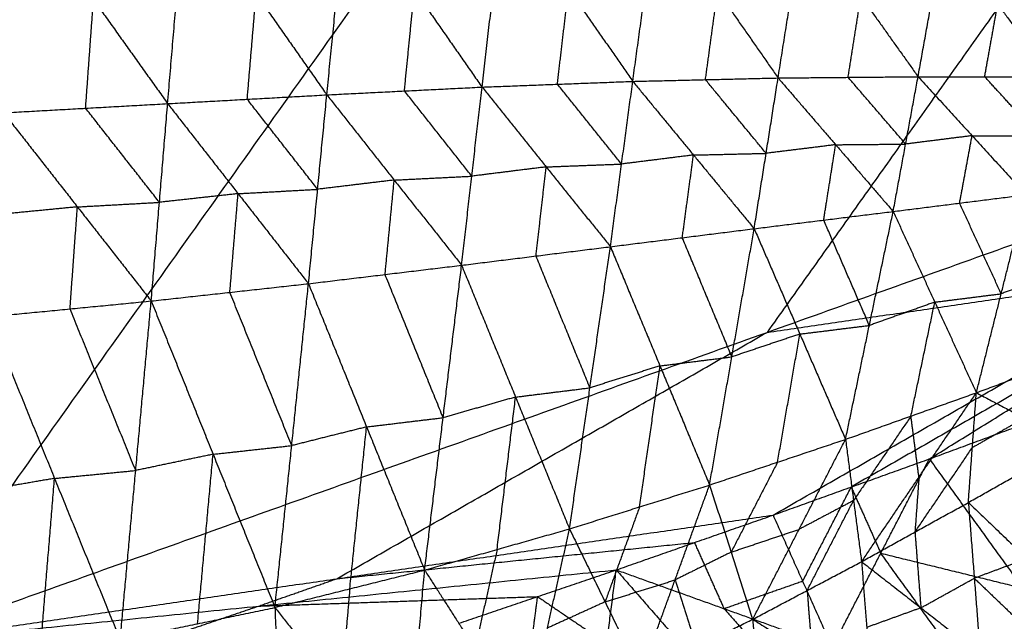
# Model space of a CAD drawing. Header units: millimetres. Extents: x -106 to 110, y -96 to 120.
# Tile 480 of 656: x 31.47 to 36.71, y -83.57 to -80.37. Entities that reach past the tile are written whole.
import ezdxf

# ---------------------------------------------------------------- set-up
doc = ezdxf.new("R2010")
doc.units = ezdxf.units.MM
doc.header["$MEASUREMENT"] = 0
doc.layers.add('Default', color=7, linetype='Continuous', true_color=0x000000)

msp = doc.modelspace()

# ---------------------------------------------------------------- linework, layer by layer
at = {"layer": 'Default'}
for points in [[(30.8318, -83.6863, 12.0172), (34.1822, -78.9754, 10.5669), (37.5326, -74.2645, 9.1165)], [(38.7996, -77.3233, 10.5669), (37.1244, -79.6787, 11.292), (35.4492, -82.0342, 12.0172)], [(34.1822, -78.9754, 10.5669), (32.0264, -79.7468, 10.5669), (29.8707, -80.5181, 10.5669)], [(31.4638, -79.7069, 4.4208), (31.8592, -80.2608, 4.8028), (32.2545, -80.8148, 5.1849)], [(32.2545, -80.8148, 5.1849), (32.3019, -80.2545, 4.9135), (32.3493, -79.6942, 4.6421)], [(32.3493, -79.6942, 4.6421), (32.7261, -80.231, 5.0265), (33.1029, -80.7679, 5.4108)], [(33.1029, -80.7679, 5.4108), (33.1562, -80.2309, 5.1497), (33.2096, -79.6938, 4.8885)], [(33.2096, -79.6938, 4.8885), (33.5698, -80.2101, 5.2742), (33.93, -80.7265, 5.6598)], [(33.93, -80.7265, 5.6598), (33.9894, -80.219, 5.4119), (34.0488, -79.7115, 5.164)], [(34.0488, -79.7115, 5.164), (34.3912, -80.2038, 5.5489), (34.7336, -80.696, 5.9339)], [(34.7336, -80.696, 5.9339), (34.7982, -80.2243, 5.7021), (34.8628, -79.7526, 5.4704)], [(34.8628, -79.7526, 5.4704), (35.1856, -80.2152, 5.8513), (35.5083, -80.6778, 6.2321)], [(35.5083, -80.6778, 6.2321), (35.5765, -80.247, 6.019), (35.6447, -79.8162, 5.806)], [(35.6447, -79.8162, 5.806), (35.9496, -80.2436, 6.181), (36.2544, -80.6711, 6.556)], [(36.2544, -80.6711, 6.556), (36.324, -80.2847, 6.3635), (36.3935, -79.8983, 6.171)], [(36.3935, -79.8983, 6.171), (36.6788, -80.2848, 6.5366), (36.9641, -80.6713, 6.9022)], [(32.6787, -80.7913, 5.2978), (32.7024, -80.5112, 5.1622), (32.7261, -80.231, 5.0265)], [(33.5164, -80.7472, 5.5353), (33.5431, -80.4787, 5.4047), (33.5698, -80.2101, 5.2742)], [(34.3318, -80.7112, 5.7968), (34.3615, -80.4575, 5.6729), (34.3912, -80.2038, 5.5489)], [(35.121, -80.6869, 6.083), (35.1533, -80.4511, 5.9671), (35.1856, -80.2152, 5.8513)], [(31.8173, -80.8392, 5.0818), (31.8382, -80.55, 4.9423), (31.8592, -80.2608, 4.8028)], [(35.8814, -80.6744, 6.3941), (35.9155, -80.459, 6.2875), (35.9496, -80.2436, 6.181)], [(36.6093, -80.6712, 6.7291), (36.6441, -80.478, 6.6328), (36.6788, -80.2848, 6.5366)], [(30.8318, -83.6863, 12.0172), (35.4492, -82.0342, 12.0172), (40.0666, -80.3821, 12.0172)], [(35.4813, -83.0083, 12.4242), (37.7739, -81.6952, 12.2207), (40.0666, -80.3821, 12.0172)], [(36.3144, -82.7088, 12.4242), (38.1905, -81.5454, 12.2207), (40.0666, -80.3821, 12.0172)], [(33.93, -80.7265, 5.6598), (34.3318, -80.7112, 5.7968), (34.7336, -80.696, 5.9339)], [(34.674, -81.1367, 6.2272), (34.5029, -80.924, 6.012), (34.3318, -80.7112, 5.7968)], [(34.6144, -81.5775, 6.5206), (34.674, -81.1367, 6.2272), (34.7336, -80.696, 5.9339)], [(34.7336, -80.696, 5.9339), (35.121, -80.6869, 6.083), (35.5083, -80.6778, 6.2321)], [(34.7336, -80.696, 5.9339), (35.0572, -81.0887, 6.3528), (35.3807, -81.4814, 6.7718)], [(35.4445, -81.0796, 6.502), (35.2827, -80.8833, 6.2925), (35.121, -80.6869, 6.083)], [(35.3807, -81.4814, 6.7718), (35.4445, -81.0796, 6.502), (35.5083, -80.6778, 6.2321)], [(35.5083, -80.6778, 6.2321), (35.8814, -80.6744, 6.3941), (36.2544, -80.6711, 6.556)], [(35.5083, -80.6778, 6.2321), (35.815, -81.0338, 6.6379), (36.1217, -81.3897, 7.0438)], [(36.1881, -81.0304, 6.7999), (36.0347, -80.8524, 6.597), (35.8814, -80.6744, 6.3941)], [(36.1217, -81.3897, 7.0438), (36.1881, -81.0304, 6.7999), (36.2544, -80.6711, 6.556)], [(36.2544, -80.6711, 6.556), (36.5421, -80.9857, 6.9449), (36.8297, -81.3004, 7.3338)], [(36.2544, -80.6711, 6.556), (36.6093, -80.6712, 6.7291), (36.9641, -80.6713, 6.9022)], [(36.8969, -80.9859, 7.118), (36.7531, -80.8285, 6.9235), (36.6093, -80.6712, 6.7291)], [(32.2545, -80.8148, 5.1849), (32.6787, -80.7913, 5.2978), (33.1029, -80.7679, 5.4108)], [(33.0052, -81.7746, 6.0722), (33.054, -81.2713, 5.7415), (33.1029, -80.7679, 5.4108)], [(33.1029, -80.7679, 5.4108), (33.5164, -80.7472, 5.5353), (33.93, -80.7265, 5.6598)], [(33.1029, -80.7679, 5.4108), (33.4621, -81.2221, 5.8491), (33.8213, -81.6763, 6.2874)], [(33.8757, -81.2014, 5.9736), (33.696, -80.9743, 5.7545), (33.5164, -80.7472, 5.5353)], [(33.8213, -81.6763, 6.2874), (33.8757, -81.2014, 5.9736), (33.93, -80.7265, 5.6598)], [(33.93, -80.7265, 5.6598), (34.2722, -81.152, 6.0902), (34.6144, -81.5775, 6.5206)], [(31.3801, -80.8635, 4.9787), (31.8173, -80.8392, 5.0818), (32.2545, -80.8148, 5.1849)], [(32.1668, -81.8668, 5.8728), (32.2107, -81.3408, 5.5288), (32.2545, -80.8148, 5.1849)], [(32.2545, -80.8148, 5.1849), (32.6299, -81.2947, 5.6285), (33.0052, -81.7746, 6.0722)], [(33.054, -81.2713, 5.7415), (32.8664, -81.0313, 5.5197), (32.6787, -80.7913, 5.2978)], [(31.3801, -80.8635, 4.9787), (31.7735, -81.3652, 5.4257), (32.1668, -81.8668, 5.8728)], [(32.2107, -81.3408, 5.5288), (32.014, -81.09, 5.3053), (31.8173, -80.8392, 5.0818)], [(35.815, -81.0338, 6.6379), (36.0015, -81.0321, 6.7189), (36.1881, -81.0304, 6.7999)], [(36.5421, -80.9857, 6.9449), (36.3651, -81.008, 6.8724), (36.1881, -81.0304, 6.7999)], [(36.4757, -81.345, 7.1888), (36.5089, -81.1654, 7.0669), (36.5421, -80.9857, 6.9449)], [(36.5421, -80.9857, 6.9449), (36.7195, -80.9858, 7.0315), (36.8969, -80.9859, 7.118)], [(35.0572, -81.0887, 6.3528), (35.2508, -81.0842, 6.4274), (35.4445, -81.0796, 6.502)], [(35.815, -81.0338, 6.6379), (35.6298, -81.0567, 6.5699), (35.4445, -81.0796, 6.502)], [(35.7512, -81.4355, 6.9078), (35.7831, -81.2346, 6.7729), (35.815, -81.0338, 6.6379)], [(35.0572, -81.0887, 6.3528), (34.8656, -81.1127, 6.29), (34.674, -81.1367, 6.2272)], [(34.9976, -81.5294, 6.6462), (35.0274, -81.3091, 6.4995), (35.0572, -81.0887, 6.3528)], [(34.2722, -81.152, 6.0902), (34.0739, -81.1767, 6.0319), (33.8757, -81.2014, 5.9736)], [(34.2179, -81.6269, 6.404), (34.245, -81.3894, 6.2471), (34.2722, -81.152, 6.0902)], [(34.2722, -81.152, 6.0902), (34.4731, -81.1443, 6.1587), (34.674, -81.1367, 6.2272)], [(33.4621, -81.2221, 5.8491), (33.2581, -81.2467, 5.7953), (33.054, -81.2713, 5.7415)], [(33.4133, -81.7255, 6.1798), (33.4377, -81.4738, 6.0145), (33.4621, -81.2221, 5.8491)], [(33.4621, -81.2221, 5.8491), (33.6689, -81.2117, 5.9114), (33.8757, -81.2014, 5.9736)], [(32.6299, -81.2947, 5.6285), (32.842, -81.283, 5.685), (33.054, -81.2713, 5.7415)], [(31.7735, -81.3652, 5.4257), (31.9921, -81.353, 5.4773), (32.2107, -81.3408, 5.5288)], [(32.6299, -81.2947, 5.6285), (32.4203, -81.3178, 5.5787), (32.2107, -81.3408, 5.5288)], [(32.586, -81.8207, 5.9725), (32.608, -81.5577, 5.8005), (32.6299, -81.2947, 5.6285)], [(36.1217, -81.3897, 7.0438), (36.4757, -81.345, 7.1888), (36.8297, -81.3004, 7.3338)], [(36.6973, -81.8283, 7.9147), (36.5865, -81.5867, 7.5517), (36.4757, -81.345, 7.1888)], [(36.565, -82.3562, 8.4956), (36.6973, -81.8283, 7.9147), (36.8297, -81.3004, 7.3338)], [(31.7735, -81.3652, 5.4257), (31.5571, -81.3862, 5.3792), (31.3408, -81.4072, 5.3327)], [(31.7342, -81.9089, 5.7798), (31.7538, -81.637, 5.6027), (31.7735, -81.3652, 5.4257)], [(35.3807, -81.4814, 6.7718), (35.7512, -81.4355, 6.9078), (36.1217, -81.3897, 7.0438)], [(35.8677, -82.6046, 8.3578), (35.9947, -81.9971, 7.7008), (36.1217, -81.3897, 7.0438)], [(36.1217, -81.3897, 7.0438), (36.3433, -81.8729, 7.7697), (36.565, -82.3562, 8.4956)], [(35.9947, -81.9971, 7.7008), (35.873, -81.7163, 7.3043), (35.7512, -81.4355, 6.9078)], [(34.6144, -81.5775, 6.5206), (34.9976, -81.5294, 6.6462), (35.3807, -81.4814, 6.7718)], [(35.143, -82.8478, 8.2271), (35.2618, -82.1646, 7.4995), (35.3807, -81.4814, 6.7718)], [(35.3807, -81.4814, 6.7718), (35.6242, -82.043, 7.5648), (35.8677, -82.6046, 8.3578)], [(35.2618, -82.1646, 7.4995), (35.1297, -81.847, 7.0728), (34.9976, -81.5294, 6.6462)], [(38.1905, -81.5454, 12.2207), (37.0441, -82.202, 12.3225), (35.8978, -82.8586, 12.4242)], [(33.8213, -81.6763, 6.2874), (34.2179, -81.6269, 6.404), (34.6144, -81.5775, 6.5206)], [(34.3965, -83.0817, 8.1032), (34.5055, -82.3296, 7.3119), (34.6144, -81.5775, 6.5206)], [(34.6144, -81.5775, 6.5206), (34.8787, -82.2126, 7.3739), (35.143, -82.8478, 8.2271)], [(34.5055, -82.3296, 7.3119), (34.3617, -81.9782, 6.8579), (34.2179, -81.6269, 6.404)], [(33.0052, -81.7746, 6.0722), (33.4133, -81.7255, 6.1798), (33.8213, -81.6763, 6.2874)], [(33.6242, -83.3014, 7.9818), (33.7228, -82.4888, 7.1346), (33.8213, -81.6763, 6.2874)], [(33.8213, -81.6763, 6.2874), (34.1089, -82.379, 7.1953), (34.3965, -83.0817, 8.1032)], [(35.4492, -82.0342, 12.0172), (36.6115, -81.8647, 12.1189), (37.7739, -81.6952, 12.2207)], [(37.0333, -81.7026, 7.9873), (36.8653, -81.7654, 7.951), (36.6973, -81.8283, 7.9147)], [(33.7228, -82.4888, 7.1346), (33.568, -82.1071, 6.6572), (33.4133, -81.7255, 6.1798)], [(32.1668, -81.8668, 5.8728), (32.586, -81.8207, 5.9725), (33.0052, -81.7746, 6.0722)], [(32.8264, -83.5008, 7.8608), (32.9158, -82.6377, 6.9665), (33.0052, -81.7746, 6.0722)], [(33.0052, -81.7746, 6.0722), (33.3147, -82.538, 7.027), (33.6242, -83.3014, 7.9818)], [(31.3015, -81.9509, 5.6868), (31.7342, -81.9089, 5.7798), (32.1668, -81.8668, 5.8728)], [(32.0016, -83.674, 7.7373), (32.0842, -82.7704, 6.805), (32.1668, -81.8668, 5.8728)], [(32.1668, -81.8668, 5.8728), (32.4966, -82.6838, 6.8668), (32.8264, -83.5008, 7.8608)], [(32.9158, -82.6377, 6.9665), (32.7509, -82.2292, 6.4695), (32.586, -81.8207, 5.9725)], [(36.3433, -81.8729, 7.7697), (36.5203, -81.8506, 7.8422), (36.6973, -81.8283, 7.9147)], [(32.0842, -82.7704, 6.805), (31.9092, -82.3396, 6.2924), (31.7342, -81.9089, 5.7798)], [(36.3433, -81.8729, 7.7697), (36.169, -81.935, 7.7352), (35.9947, -81.9971, 7.7008)], [(36.2163, -82.4804, 8.4267), (36.2798, -82.1767, 8.0982), (36.3433, -81.8729, 7.7697)], [(31.3015, -81.9509, 5.6868), (31.6516, -82.8125, 6.712), (32.0016, -83.674, 7.7373)], [(35.6242, -82.043, 7.5648), (35.8095, -82.0201, 7.6328), (35.9947, -81.9971, 7.7008)], [(33.1565, -83.3473, 12.2207), (34.3028, -82.6907, 12.1189), (35.4492, -82.0342, 12.0172)], [(35.6242, -82.043, 7.5648), (35.443, -82.1038, 7.5321), (35.2618, -82.1646, 7.4995)], [(35.5054, -82.7262, 8.2925), (35.5648, -82.3846, 7.9286), (35.6242, -82.043, 7.5648)], [(36.565, -82.3562, 8.4956), (36.9009, -82.2304, 8.5682), (37.2368, -82.1047, 8.6408)], [(34.8787, -82.2126, 7.3739), (35.0703, -82.1886, 7.4367), (35.2618, -82.1646, 7.4995)], [(34.8787, -82.2126, 7.3739), (34.6921, -82.2711, 7.3429), (34.5055, -82.3296, 7.3119)], [(34.7698, -82.9647, 8.1651), (34.8242, -82.5887, 7.7695), (34.8787, -82.2126, 7.3739)], [(34.1089, -82.379, 7.1953), (34.3072, -82.3543, 7.2536), (34.5055, -82.3296, 7.3119)], [(34.1089, -82.379, 7.1953), (33.9159, -82.4339, 7.1649), (33.7228, -82.4888, 7.1346)], [(34.0104, -83.1915, 8.0425), (34.0597, -82.7853, 7.6189), (34.1089, -82.379, 7.1953)], [(35.8677, -82.6046, 8.3578), (36.2163, -82.4804, 8.4267), (36.565, -82.3562, 8.4956)], [(35.953, -83.2565, 10.071), (36.259, -82.8063, 9.2833), (36.565, -82.3562, 8.4956)], [(36.5223, -82.9411, 10.0126), (36.5436, -82.6487, 9.2541), (36.565, -82.3562, 8.4956)], [(36.565, -82.3562, 8.4956), (36.8217, -82.491, 9.225), (37.0784, -82.6259, 9.9543)], [(36.3144, -82.7088, 12.4242), (36.7296, -82.5555, 12.4242), (37.1448, -82.4021, 12.4242)], [(36.3144, -82.7088, 12.4242), (36.7296, -82.5555, 12.4242), (37.1448, -82.4021, 12.4242)], [(33.3147, -82.538, 7.027), (33.5187, -82.5134, 7.0808), (33.7228, -82.4888, 7.1346)], [(36.2163, -82.4804, 8.4267), (36.0634, -82.7055, 8.8205), (35.9104, -82.9306, 9.2144)], [(36.259, -82.8063, 9.2833), (36.2377, -82.6434, 8.855), (36.2163, -82.4804, 8.4267)], [(36.8217, -82.491, 9.225), (36.6826, -82.5698, 9.2395), (36.5436, -82.6487, 9.2541)], [(33.3147, -82.538, 7.027), (33.1153, -82.5879, 6.9968), (32.9158, -82.6377, 6.9665)], [(33.2253, -83.4011, 7.9213), (33.27, -82.9695, 7.4742), (33.3147, -82.538, 7.027)], [(35.143, -82.8478, 8.2271), (35.5054, -82.7262, 8.2925), (35.8677, -82.6046, 8.3578)], [(35.3727, -83.5638, 10.1254), (35.6202, -83.0842, 9.2416), (35.8677, -82.6046, 8.3578)], [(35.8677, -82.6046, 8.3578), (35.9104, -82.9306, 9.2144), (35.953, -83.2565, 10.071)], [(32.4966, -82.6838, 6.8668), (32.7062, -82.6608, 6.9167), (32.9158, -82.6377, 6.9665)], [(36.2377, -83.0988, 10.0418), (36.3906, -82.8737, 9.648), (36.5436, -82.6487, 9.2541)], [(36.5223, -82.9411, 10.0126), (36.8003, -82.7835, 9.9835), (37.0784, -82.6259, 9.9543)], [(32.4966, -82.6838, 6.8668), (32.2904, -82.7271, 6.8359), (32.0842, -82.7704, 6.805)], [(32.414, -83.5874, 7.7991), (32.4553, -83.1356, 7.3329), (32.4966, -82.6838, 6.8668)], [(35.4813, -83.0083, 12.4242), (35.8978, -82.8586, 12.4242), (36.3144, -82.7088, 12.4242)], [(35.4813, -83.0083, 12.4242), (35.8978, -82.8586, 12.4242), (36.3144, -82.7088, 12.4242)], [(35.7968, -83.7142, 12.815), (36.0556, -83.2115, 12.6196), (36.3144, -82.7088, 12.4242)], [(36.3144, -82.7088, 12.4242), (36.8126, -83.3976, 12.8164), (37.3108, -84.0863, 13.2086)], [(35.5054, -82.7262, 8.2925), (35.3816, -82.966, 8.7344), (35.2579, -83.2058, 9.1763)], [(31.6516, -82.8125, 6.712), (31.4381, -82.8494, 6.6805), (31.2246, -82.8864, 6.649)], [(31.5747, -83.7479, 7.6743), (31.6131, -83.2802, 7.1932), (31.6516, -82.8125, 6.712)], [(31.6516, -82.8125, 6.712), (31.8679, -82.7914, 6.7585), (32.0842, -82.7704, 6.805)], [(36.259, -82.8063, 9.2833), (36.2483, -82.9526, 9.6625), (36.2377, -83.0988, 10.0418)], [(34.3965, -83.0817, 8.1032), (34.7698, -82.9647, 8.1651), (35.143, -82.8478, 8.2271)], [(34.7752, -83.86, 10.1732), (34.9591, -83.3539, 9.2002), (35.143, -82.8478, 8.2271)], [(35.143, -82.8478, 8.2271), (35.2579, -83.2058, 9.1763), (35.3727, -83.5638, 10.1254)], [(35.639, -83.3612, 12.6196), (35.7684, -83.1099, 12.5219), (35.8978, -82.8586, 12.4242)], [(35.8978, -82.8586, 12.4242), (35.9767, -83.035, 12.5219), (36.0556, -83.2115, 12.6196)], [(34.7698, -82.9647, 8.1651), (34.6778, -83.2178, 8.6517), (34.5859, -83.4708, 9.1382)], [(35.9104, -82.9306, 9.2144), (35.7653, -83.0074, 9.228), (35.6202, -83.0842, 9.2416)], [(35.6629, -83.4101, 10.0982), (35.7866, -83.1703, 9.6563), (35.9104, -82.9306, 9.2144)], [(35.953, -83.2565, 10.071), (36.2377, -83.0988, 10.0418), (36.5223, -82.9411, 10.0126)], [(36.5223, -82.9411, 10.0126), (36.5539, -83.3449, 9.921), (36.5855, -83.7486, 9.8294)], [(36.5223, -82.9411, 10.0126), (36.835, -83.2406, 9.8822), (37.1476, -83.5401, 9.7517)], [(30.8318, -83.6863, 12.0172), (33.1565, -83.3473, 12.2207), (35.4813, -83.0083, 12.4242)], [(34.6456, -83.3004, 12.4242), (35.0634, -83.1543, 12.4242), (35.4813, -83.0083, 12.4242)], [(34.6456, -83.3004, 12.4242), (35.0634, -83.1543, 12.4242), (35.4813, -83.0083, 12.4242)], [(35.4813, -83.0083, 12.4242), (35.639, -83.3612, 12.6196), (35.7968, -83.7142, 12.815)], [(33.6242, -83.3014, 7.9818), (34.0104, -83.1915, 8.0425), (34.3965, -83.0817, 8.1032)], [(34.1612, -84.1391, 10.2113), (34.2789, -83.6104, 9.1572), (34.3965, -83.0817, 8.1032)], [(34.3965, -83.0817, 8.1032), (34.5859, -83.4708, 9.1382), (34.7752, -83.86, 10.1732)], [(35.2579, -83.2058, 9.1763), (35.439, -83.145, 9.2089), (35.6202, -83.0842, 9.2416)], [(36.2377, -83.0988, 10.0418), (36.2535, -83.3007, 9.996), (36.2693, -83.5026, 9.9502)], [(33.1565, -83.3473, 12.2207), (34.11, -83.2508, 12.3225), (35.0634, -83.1543, 12.4242)], [(35.2212, -83.5073, 12.6196), (35.1423, -83.3308, 12.5219), (35.0634, -83.1543, 12.4242)], [(34.0104, -83.1915, 8.0425), (33.9516, -83.4559, 8.5695), (33.8927, -83.7202, 9.0966)], [(35.2579, -83.2058, 9.1763), (35.1085, -83.2799, 9.1882), (34.9591, -83.3539, 9.2002)], [(36.0556, -83.2115, 12.6196), (36.4341, -83.3045, 12.718), (36.8126, -83.3976, 12.8164)], [(36.5538, -83.9002, 13.0118), (36.3047, -83.5559, 12.8157), (36.0556, -83.2115, 12.6196)], [(35.3727, -83.5638, 10.1254), (35.6629, -83.4101, 10.0982), (35.953, -83.2565, 10.071)], [(35.953, -83.2565, 10.071), (35.9806, -83.6071, 9.9877), (36.0081, -83.9578, 9.9045)], [(35.953, -83.2565, 10.071), (36.2693, -83.5026, 9.9502), (36.5855, -83.7486, 9.8294)], [(36.835, -83.2406, 9.8822), (36.6944, -83.2928, 9.9016), (36.5539, -83.3449, 9.921)], [(30.8318, -83.6863, 12.0172), (32.7387, -83.4934, 12.2207), (34.6456, -83.3004, 12.4242)], [(32.8264, -83.5008, 7.8608), (33.2253, -83.4011, 7.9213), (33.6242, -83.3014, 7.9818)], [(33.5281, -84.3969, 10.2371), (33.5762, -83.8492, 9.1095), (33.6242, -83.3014, 7.9818)], [(33.6242, -83.3014, 7.9818), (33.8927, -83.7202, 9.0966), (34.1612, -84.1391, 10.2113)], [(33.8073, -83.5852, 12.4242), (34.2264, -83.4428, 12.4242), (34.6456, -83.3004, 12.4242)], [(33.8073, -83.5852, 12.4242), (34.2264, -83.4428, 12.4242), (34.6456, -83.3004, 12.4242)], [(34.5437, -84.0863, 12.785), (34.5946, -83.6934, 12.6046), (34.6456, -83.3004, 12.4242)], [(34.6456, -83.3004, 12.4242), (34.9086, -83.602, 12.6125), (35.1717, -83.9036, 12.8007)], [(34.6456, -83.3004, 12.4242), (35.2212, -83.5073, 12.6196), (35.7968, -83.7142, 12.815)], [(32.7387, -83.4934, 12.2207), (32.9476, -83.4203, 12.2207), (33.1565, -83.3473, 12.2207)], [(34.5859, -83.4708, 9.1382), (34.7725, -83.4124, 9.1692), (34.9591, -83.3539, 9.2002)], [(34.9591, -83.3539, 9.2002), (35.0165, -83.5329, 9.6747), (35.0739, -83.7119, 10.1493)], [(35.639, -83.3612, 12.6196), (35.4301, -83.4343, 12.6196), (35.2212, -83.5073, 12.6196)], [(36.2693, -83.5026, 9.9502), (36.4116, -83.4237, 9.9356), (36.5539, -83.3449, 9.921)], [(36.5539, -83.3449, 9.921), (36.7102, -83.4946, 9.8558), (36.8666, -83.6444, 9.7905)], [(32.7387, -83.4934, 12.2207), (33.4825, -83.4681, 12.3225), (34.2264, -83.4428, 12.4242)], [(33.2253, -83.4011, 7.9213), (33.2013, -83.675, 8.4851), (33.1773, -83.9489, 9.049)], [(34.1755, -83.8357, 12.6046), (34.201, -83.6393, 12.5144), (34.2264, -83.4428, 12.4242)], [(34.2264, -83.4428, 12.4242), (34.4105, -83.5681, 12.5144), (34.5946, -83.6934, 12.6046)], [(35.6629, -83.4101, 10.0982), (35.6767, -83.5854, 10.0566), (35.6904, -83.7608, 10.0149)], [(32.3195, -83.6357, 12.2207), (32.5291, -83.5645, 12.2207), (32.7387, -83.4934, 12.2207)], [(34.5859, -83.4708, 9.1382), (34.4324, -83.5406, 9.1477), (34.2789, -83.6104, 9.1572)], [(32.0016, -83.674, 7.7373), (32.414, -83.5874, 7.7991), (32.8264, -83.5008, 7.8608)], [(32.8264, -83.5008, 7.8608), (32.8481, -84.0656, 9.0544), (32.8698, -84.6304, 10.2479)], [(32.8264, -83.5008, 7.8608), (33.1773, -83.9489, 9.049), (33.5281, -84.3969, 10.2371)], [(35.2212, -83.5073, 12.6196), (35.3527, -83.6581, 12.7137), (35.4843, -83.8089, 12.8078)], [(36.2693, -83.5026, 9.9502), (36.1249, -83.5549, 9.969), (35.9806, -83.6071, 9.9877)], [(36.5855, -83.7486, 9.8294), (36.8666, -83.6444, 9.7905), (37.1476, -83.5401, 9.7517)], [(34.7752, -83.86, 10.1732), (35.0739, -83.7119, 10.1493), (35.3727, -83.5638, 10.1254)], [(35.3727, -83.5638, 10.1254), (35.3953, -83.8634, 10.0494), (35.4178, -84.163, 9.9734)], [(35.3727, -83.5638, 10.1254), (35.6904, -83.7608, 10.0149), (36.0081, -83.9578, 9.9045)]]:
    msp.add_open_spline(points, degree=2, dxfattribs=at)

doc.saveas('drawing.dxf')
